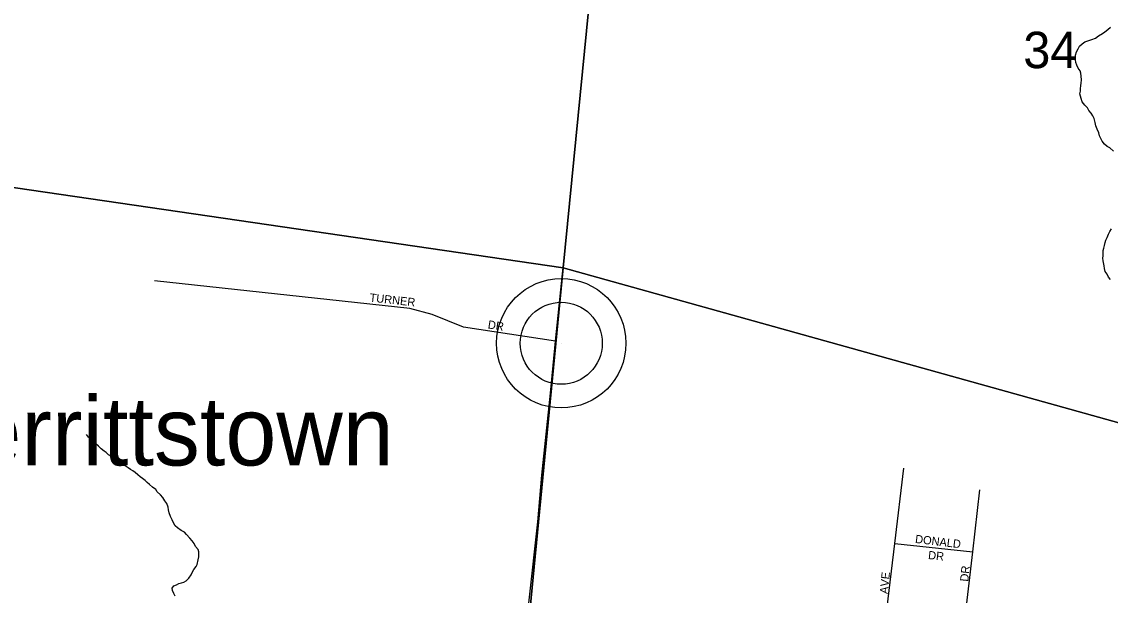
# Model space of a CAD drawing. Extents: x 1310247 to 1664935, y 284496 to 704931.
# Drawn here: x 1485510 to 1492120, y 547188 to 550670 of the extents above; entities that cross this region are included whole.
import ezdxf

# ---------------------------------------------------------------- set-up
doc = ezdxf.new("R2010")
doc.units = 0
for name, color, linetype in [('GM_P_State_Location', 7, 'Continuous'), ('GM_X_County', 7, 'Continuous'), ('GM_X_Interstate_Route', 7, 'Continuous'), ('GM_X_Interstate_Shield', 7, 'Continuous'), ('GM_X_Major_River_Text', 7, 'Continuous'), ('GM_X_Minor_River_Text', 7, 'Continuous'), ('GM_X_State_Location', 7, 'Continuous'), ('GM_X_Unincorporated', 7, 'Continuous'), ('GM_X_US_Location', 7, 'Continuous')]:
    doc.layers.add(name, color=color, linetype=linetype)

msp = doc.modelspace()

# ---------------------------------------------------------------- linework, layer by layer
at = {"layer": 'GM_X_County'}
for points in [[(1483995.7, 555463.5), (1489327.7, 554562), (1488796.9, 549175.7), (1483404.8, 549962.7)], [(1489327.7, 554562), (1494844.9, 553189.2), (1494320.9, 547636.3), (1488796.9, 549175.7)], [(1483404.8, 549962.7), (1488796.9, 549175.7), (1488278.4, 543814.4), (1482824.4, 544500.5)], [(1488796.9, 549175.7), (1494320.9, 547636.3), (1493867.1, 543379.6), (1488278.4, 543814.4)]]:
    msp.add_lwpolyline(points, close=True, dxfattribs=at)
at = {"layer": 'GM_X_Interstate_Shield'}
msp.add_lwpolyline([(1488528, 546480.9), (1488540.5, 546598.1), (1488588.4, 547139.6), (1488643.4, 547633.1), (1488667.4, 547917.9), (1488720.3, 548414.2), (1488750.6, 548730.8), (1488810.5, 549295.5), (1488864.1, 549844.7), (1488920.5, 550420), (1488962.1, 550827.4), (1488989.6, 551137), (1489023.6, 551505.3)], dxfattribs=at)
at = {"layer": 'GM_X_Major_River_Text'}
msp.add_line((1488786.3, 548717.9), (1488786.3, 548717.9), dxfattribs=at)
at = {"layer": 'GM_X_Minor_River_Text'}
for points in [[(1492139.7, 549884.5), (1492118.3, 549905.2), (1492102.4, 549911.7), (1492084.8, 549926.3), (1492071.4, 549944.7), (1492063.9, 549961), (1492054.4, 549977.3), (1492050.9, 549995.4), (1492041.6, 550017.8), (1492032.3, 550038.1), (1492028.9, 550058.2), (1492021.7, 550082.5), (1492014.2, 550098.7), (1492004.6, 550115.1), (1491991.1, 550131.5), (1491981.6, 550147.8), (1491966, 550162.3), (1491950.6, 550182.8), (1491943.3, 550203.1), (1491939.7, 550217.2), (1491936.2, 550231.4), (1491938.8, 550249.3), (1491939.2, 550263.3), (1491941.9, 550283.3), (1491944.4, 550297.2), (1491945, 550317.2), (1491943.7, 550339.3), (1491942.3, 550357.4), (1491936.8, 550371.6), (1491925.2, 550388), (1491917.8, 550406.2), (1491912.3, 550422.4), (1491908.8, 550438.6), (1491907.3, 550452.6), (1491909.8, 550466.6), (1491914.4, 550486.5), (1491925.1, 550506.2), (1491933.7, 550521.9), (1491950.2, 550535.4), (1491966.7, 550546.9), (1491985, 550554.4), (1492009.4, 550561.7), (1492029.8, 550571), (1492048.3, 550584.5), (1492072.8, 550597.8), (1492087.3, 550609.3), (1492105.8, 550622.8), (1492122.3, 550636.3)], [(1492122, 549105.8), (1492110.4, 549120.1), (1492100.9, 549136.4), (1492089.4, 549152.8), (1492086, 549171), (1492082.5, 549187.1), (1492077.6, 549219.3), (1492076.1, 549235.4), (1492076.5, 549249.4), (1492077, 549263.4), (1492077.6, 549281.4), (1492082.1, 549295.3), (1492084.6, 549311.2), (1492089.2, 549329.1), (1492093.7, 549343), (1492102.3, 549360.8), (1492109, 549380.6), (1492117.6, 549396.4), (1492128.1, 549412.1)], [(1485958.5, 548108.1), (1485944.7, 548118.5), (1485931.1, 548133), (1485915.6, 548147.5), (1485902, 548163.9)], [(1486442.3, 547183.7), (1486432.7, 547198), (1486425.3, 547216.3), (1486423.8, 547230.3), (1486432.3, 547246.1), (1486448.6, 547251.6), (1486462.9, 547259.2), (1486479.1, 547262.7), (1486493.3, 547268.2), (1486507.6, 547275.8), (1486524.2, 547291.3), (1486539, 547312.9), (1486545.5, 547326.7), (1486554.1, 547344.5), (1486568.8, 547362.1), (1486575.3, 547375.9), (1486580.2, 547403.8), (1486584.8, 547421.7), (1486585.3, 547435.7), (1486585.8, 547451.7), (1486580.2, 547465.9), (1486564.8, 547484.4), (1486557.3, 547502.7), (1486543.8, 547519.1), (1486530.3, 547535.5), (1486510.9, 547556.2), (1486497.3, 547570.6), (1486477.5, 547581.3), (1486456, 547597.9), (1486442.3, 547610.4), (1486430.9, 547628.8), (1486423.5, 547647), (1486412, 547665.4), (1486404.7, 547687.7), (1486401.3, 547705.8), (1486397.9, 547723.9), (1486390.6, 547746.2), (1486379, 547760.6), (1486365.6, 547781), (1486352.1, 547797.5), (1486332.6, 547816.1), (1486323, 547830.4), (1486303.4, 547845), (1486285.8, 547859.6), (1486272.2, 547872.1), (1486258.5, 547884.5), (1486242.8, 547897), (1486229.1, 547907.4), (1486215.5, 547919.9), (1486197.8, 547932.5), (1486184.1, 547942.9), (1486170.3, 547951.3), (1486156.6, 547961.8), (1486136.9, 547974.4), (1486121.1, 547982.9), (1486103.4, 547993.5), (1486083.8, 548010.1), (1486068, 548018.6), (1486054.4, 548031), (1486036.6, 548041.6), (1486023, 548054), (1486009.2, 548062.5), (1485991.6, 548077), (1485976.1, 548093.5), (1485958.5, 548108.1)]]:
    msp.add_lwpolyline(points, dxfattribs=at)
at = {"layer": 'GM_X_State_Location'}
for points in [[(1488750.6, 548730.8), (1488193.3, 548815.4), (1488001.7, 548892.9), (1487865.7, 548929.3), (1486315.3, 549097.9)], [(1490846.4, 545697.6), (1490864.7, 545860.2), (1490849, 545998.9), (1490798.2, 546115.4), (1490677, 546393.2), (1490688.6, 546479.3), (1490812, 547502.7), (1490867.1, 547959.5)], [(1490798.2, 546115.4), (1491052, 546232.3), (1491105, 546273.6), (1491157.6, 546362.7), (1491285.2, 547452.8), (1491329, 547827.2)], [(1490812, 547502.7), (1491285.2, 547452.8)]]:
    msp.add_lwpolyline(points, dxfattribs=at)
at = {"layer": 'GM_X_Unincorporated'}
for radius in [392.8, 249]:
    msp.add_circle((1488786.3, 548717.9), radius, dxfattribs=at)

# ---------------------------------------------------------------- texts
at = {"layer": 'GM_P_State_Location'}
for s, rotation, p in [('TURNER', 353.77367, (1487620, 548971.4)), ('DR', 351.03269, (1488337.7, 548808.6)), ('DONALD', 353.23407, (1490933.3, 547506.2)), ('DR', 353.99459, (1491012.3, 547408.4)), ('DR', 83.9832, (1491257.4, 547269)), ('AVE', 84.09025, (1490768.8, 547194.2))]:
    msp.add_text(s, height=50, rotation=rotation, dxfattribs=at).set_placement(p)
at = {"layer": 'GM_X_Interstate_Route'}
msp.add_text('Merrittstown', height=417, rotation=0.00001, dxfattribs=at).set_placement((1484732.6, 547976.2))
at = {"layer": 'GM_X_US_Location'}
msp.add_text('34', height=221, rotation=0.00001, dxfattribs=at).set_placement((1491592.2, 550388))

doc.saveas('drawing.dxf')
